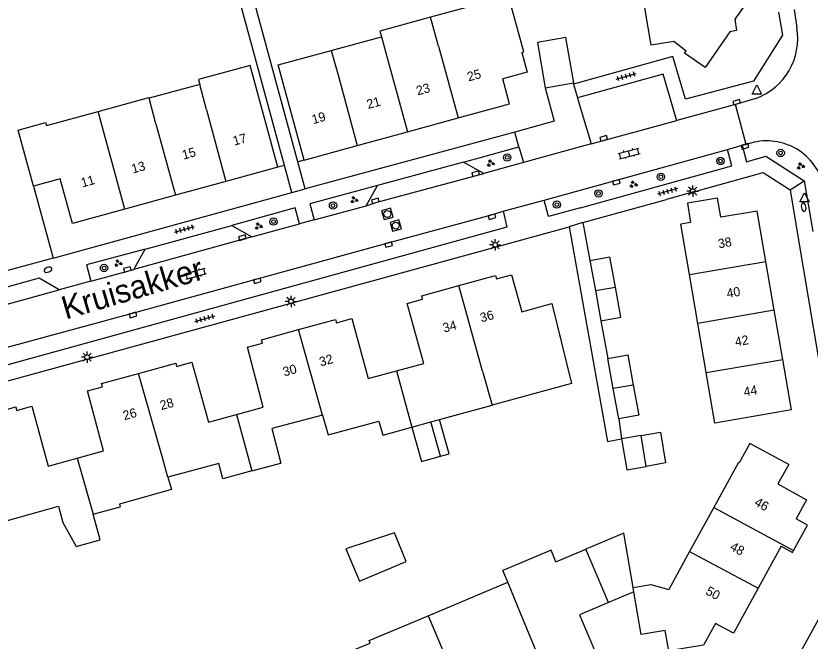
# Model space of a CAD drawing. Extents: x 137999 to 141000, y 397500 to 400501.
# Drawn here: x 138522.6 to 138608.8, y 400375.8 to 400443.6 of the extents above; entities that cross this region are included whole.
import ezdxf

# ---------------------------------------------------------------- set-up
doc = ezdxf.new("R2010")
doc.units = 0
for name, color, linetype in [('gg-afsc-erfafscheiding', 7, 'Continuous'), ('gg-afsc-hekwerk', 7, 'Continuous'), ('gg-afsc-muur', 7, 'Continuous'), ('gg-anno-huisnummerreeks BGT', 7, 'Continuous'), ('gg-anno-openbare ruimte label', 7, 'Continuous'), ('gg-bbg-bijgebouw', 7, 'Continuous'), ('gg-bbg-gedigitaliseerde bebouwing', 7, 'Continuous'), ('gg-bbg-gedigitaliseerde bijgebouw', 7, 'Continuous'), ('gg-bbg-hoofdgebouw', 7, 'Continuous'), ('gg-bbg-luifel en loopbrug', 7, 'Continuous'), ('gg-bbg-tussenscheiding', 7, 'Continuous'), ('gg-knt-verharding', 7, 'Continuous'), ('gg-knt-verharding nz', 7, 'Continuous'), ('gt-grn-weggrens', 7, 'Continuous'), ('gt-symb-boom', 7, 'Continuous'), ('gt-symb-brandkraan', 7, 'Continuous'), ('gt-symb-groenvak', 7, 'Continuous'), ('gt-symb-klinker verharding', 7, 'Continuous'), ('gt-symb-kolk', 7, 'Continuous'), ('gt-symb-lichtmast', 7, 'Continuous'), ('gt-symb-rioolschacht', 7, 'Continuous'), ('gt-symb-tegel verharding', 7, 'Continuous'), ('gt-symb-waterafsluiter', 7, 'Continuous')]:
    doc.layers.add(name, color=color, linetype=linetype)

# ---------------------------------------------------------------- blocks, each defined once
blk = doc.blocks.new('gt0-BR')
at = {"layer": 'gt-symb-brandkraan'}
for centre, radius, start, end in [((-0.244, 0), 0.206, 107.56694, 252.43307), ((0.599, -2.664), 3, 106.89205, 107.56694), ((0, -0.691), 0.938, 73.10799, 106.89205), ((-0.599, -2.664), 3, 72.43309, 73.10799), ((0.244, 0), 0.206, 287.56695, 72.43309), ((0.599, 2.664), 3, 252.43307, 253.10797), ((0, 0.691), 0.938, 253.10797, 286.89206), ((-0.599, 2.664), 3, 286.89206, 287.56695)]:
    blk.add_arc(centre, radius, start, end, dxfattribs=at)
blk = doc.blocks.new('gt0-WAFSL')
at = {"layer": 'gt-symb-waterafsluiter'}
for p, q in [((-0.5, -0.333), (0, 0.667)), ((0, 0.667), (0.5, -0.333)), ((0.5, -0.333), (-0.5, -0.333))]:
    blk.add_line(p, q, dxfattribs=at)
blk = doc.blocks.new('gt0-LMAST')
at = {"layer": 'gt-symb-lichtmast'}
for p, q in [((-0.182, 0.173), (-0.447, 0.438)), ((-0.005, 0.246), (-0.005, 0.621)), ((0.172, 0.173), (0.437, 0.438)), ((-0.255, -0.004), (-0.63, -0.004)), ((-0.182, -0.181), (-0.447, -0.446)), ((-0.005, -0.254), (-0.005, -0.629)), ((0.437, -0.446), (0.172, -0.181)), ((0.245, -0.004), (0.62, -0.004))]:
    blk.add_line(p, q, dxfattribs=at)
blk.add_circle((-0.005, -0.004), 0.25, dxfattribs=at)
blk = doc.blocks.new('gt0-GRVAK')
at = {"layer": 'gt-symb-groenvak'}
for p, q in [((-0.11, 0.189), (-0.228, 0.24)), ((-0.182, 0.153), (0.088, 0.153)), ((-0.091, 0.211), (-0.156, 0.322)), ((-0.047, 0.214), (-0.047, 0.393)), ((-0.004, 0.211), (0.061, 0.322)), ((0.015, 0.189), (0.133, 0.24)), ((0.262, -0.052), (0.197, 0.059)), ((0.305, -0.049), (0.305, 0.13)), ((0.349, -0.052), (0.414, 0.059)), ((-0.245, -0.228), (-0.363, -0.177)), ((-0.318, -0.264), (-0.047, -0.264)), ((-0.226, -0.206), (-0.291, -0.095)), ((-0.183, -0.203), (-0.183, -0.024)), ((-0.139, -0.206), (-0.074, -0.095)), ((-0.12, -0.228), (-0.002, -0.177)), ((0.243, -0.074), (0.125, -0.023)), ((0.17, -0.11), (0.441, -0.11)), ((0.368, -0.074), (0.486, -0.023))]:
    blk.add_line(p, q, dxfattribs=at)
blk = doc.blocks.new('gt0-BOOM')
at = {"layer": 'gt-symb-boom'}
for radius in [0.4, 0.2]:
    blk.add_circle((0, 0), radius, dxfattribs=at)
blk = doc.blocks.new('gt0-KOLK')
at = {"layer": 'gt-symb-kolk'}
blk.add_lwpolyline([(0, 0), (0.375, 0), (0.375, 0.4), (-0.375, 0.4), (-0.375, 0), (0, 0)], dxfattribs=at)
blk = doc.blocks.new('gt0-KL1')
at = {"layer": 'gt-symb-klinker verharding'}
for p, q in [((-1.15, 0.3), (1.15, 0.3)), ((-1, -0.3), (-1, 0.3)), ((-0.5, 0.3), (-0.5, 0.45)), ((0, -0.3), (0, 0.3)), ((0.5, 0.3), (0.5, 0.45)), ((1, -0.3), (1, 0.3)), ((-1.15, -0.3), (1.15, -0.3)), ((-0.5, -0.45), (-0.5, -0.3)), ((0.5, -0.45), (0.5, -0.3))]:
    blk.add_line(p, q, dxfattribs=at)
blk = doc.blocks.new('gt0-TEG1')
at = {"layer": 'gt-symb-tegel verharding'}
for p, q in [((-1.125, 0), (1.125, 0)), ((-0.9, -0.25), (-0.9, 0.25)), ((-0.45, -0.25), (-0.45, 0.25)), ((0, -0.25), (0, 0.25)), ((0.45, -0.25), (0.45, 0.25)), ((0.9, -0.25), (0.9, 0.25))]:
    blk.add_line(p, q, dxfattribs=at)
blk = doc.blocks.new('gt0-RS')
at = {"layer": 'gt-symb-rioolschacht'}
blk.add_lwpolyline([(-0.5, -0.5), (0.5, -0.5), (0.5, 0.5), (-0.5, 0.5)], close=True, dxfattribs=at)
blk.add_circle((0, 0), 0.375, dxfattribs=at)

msp = doc.modelspace()

# ---------------------------------------------------------------- linework, layer by layer
at = {"layer": 'gg-afsc-erfafscheiding'}
for p, q in [((138551.717, 400427.361), (138545.628, 400449.803)), ((138553.187, 400427.756), (138547.103, 400450.181)), ((138593.88, 400439.17), (138583.094, 400436.177)), ((138584.118, 400421.163), (138584.866, 400417.063)), ((138586.061, 400410.509), (138586.809, 400406.409)), ((138588, 400399.869), (138588.292, 400397.68))]:
    msp.add_line(p, q, dxfattribs=at)
msp.add_lwpolyline([(138582.616, 400420.686), (138586.782, 400397.42), (138588.292, 400397.68)], dxfattribs=at)
at = {"layer": 'gg-afsc-hekwerk'}
msp.add_line((138524.513, 400425.112), (138526.643, 400417.316), dxfattribs=at)
msp.add_lwpolyline([(138526.643, 400417.316), (138513.581, 400413.738), (138514.055, 400412.053)], dxfattribs=at)
at = {"layer": 'gg-afsc-muur'}
msp.add_line((138596.274, 400424.528), (138593.198, 400423.676), dxfattribs=at)
at = {"layer": 'gg-bbg-bijgebouw'}
for p, q in [((138580.014, 400435.781), (138583.079, 400436.316)), ((138583.079, 400436.316), (138583.118, 400436.323)), ((138584.866, 400417.063), (138587.032, 400417.456)), ((138584.866, 400417.063), (138585.465, 400413.776)), ((138587.634, 400414.148), (138587.032, 400417.456)), ((138585.465, 400413.776), (138586.061, 400410.509)), ((138588.224, 400410.903), (138587.634, 400414.148)), ((138586.061, 400410.509), (138588.224, 400410.903)), ((138589.641, 400381.101), (138586.883, 400379.933))]:
    msp.add_line(p, q, dxfattribs=at)
at = {"layer": 'gg-bbg-gedigitaliseerde bebouwing'}
for p, q in [((138576.044, 400445.746), (138567.592, 400443.444)), ((138556.812, 400439.821), (138562.261, 400441.3)), ((138542.537, 400436.134), (138537.034, 400434.641)), ((138595.66, 400415.527), (138594.725, 400420.989)), ((138596.569, 400410.224), (138595.66, 400415.527)), ((138597.483, 400404.887), (138596.569, 400410.224)), ((138598.412, 400399.403), (138597.483, 400404.887)), ((138582.863, 400403.718), (138574.249, 400401.357)), ((138568.566, 400399.8), (138574.249, 400401.357)), ((138567.625, 400399.542), (138568.566, 400399.8)), ((138548.2, 400394.217), (138551.336, 400395.072)), ((138548.2, 400394.217), (138545.055, 400393.361)), ((138521.684, 400388.855), (138527.198, 400390.388)), ((138530.985, 400389.513), (138533.908, 400390.315)), ((138598.315, 400390.25), (138595.694, 400385.483)), ((138581.19, 400384.356), (138584.437, 400385.724)), ((138595.694, 400385.483), (138593.425, 400381.354)), ((138575.971, 400382.138), (138575.435, 400383.414)), ((138567.339, 400378.511), (138575.971, 400382.138)), ((138560.914, 400375.811), (138567.339, 400378.511))]:
    msp.add_line(p, q, dxfattribs=at)
for points in [[(138567.592, 400443.444), (138562.084, 400441.943), (138562.261, 400441.3)], [(138553.866, 400427.938), (138551.065, 400438.261), (138556.812, 400439.821)], [(138551.003, 400427.169), (138548.009, 400438.205), (138542.389, 400436.681), (138542.537, 400436.134)], [(138531.505, 400433.221), (138537.014, 400434.716), (138537.034, 400434.641)], [(138525.814, 400432.003), (138525.898, 400431.694), (138531.505, 400433.221)], [(138555.873, 400400.279), (138550.344, 400398.813), (138551.336, 400395.072)], [(138555.873, 400400.279), (138556.463, 400398.12), (138561.988, 400399.628), (138562.402, 400398.111), (138565.565, 400398.978)], [(138602.224, 400397.202), (138601.065, 400395.093), (138600.997, 400395.13), (138598.315, 400390.25)], [(138545.055, 400393.361), (138544.619, 400395.004), (138539.082, 400393.536)], [(138539.082, 400393.536), (138539.46, 400392.195), (138533.828, 400390.607), (138533.908, 400390.315)], [(138527.198, 400390.388), (138527.693, 400388.61), (138529.12, 400386.004), (138531.75, 400386.725), (138530.985, 400389.513)], [(138581.19, 400384.356), (138580.658, 400385.617), (138575.435, 400383.414)], [(138589.564, 400381.553), (138591.496, 400381.881), (138593.425, 400381.354)]]:
    msp.add_lwpolyline(points, dxfattribs=at)
at = {"layer": 'gg-bbg-gedigitaliseerde bijgebouw'}
for p, q in [((138587.401, 400403.161), (138586.809, 400406.409)), ((138588, 400399.869), (138587.401, 400403.161)), ((138568.649, 400395.806), (138567.625, 400399.542)), ((138590.429, 400398.046), (138588.292, 400397.68))]:
    msp.add_line(p, q, dxfattribs=at)
for points in [[(138583.118, 400436.323), (138582.258, 400441.248), (138579.175, 400440.711), (138580.014, 400435.781)], [(138586.809, 400406.409), (138588.971, 400406.805), (138589.568, 400403.532)], [(138589.568, 400403.532), (138590.164, 400400.262), (138588, 400399.869)], [(138565.565, 400398.978), (138566.589, 400395.242), (138568.649, 400395.806)], [(138590.429, 400398.046), (138592.517, 400398.405), (138593.088, 400395.076), (138590.969, 400394.712)], [(138588.292, 400397.68), (138588.863, 400394.351), (138590.969, 400394.712)], [(138558.4, 400385.765), (138559.877, 400382.262), (138564.931, 400384.392), (138563.661, 400387.493), (138558.4, 400385.765)], [(138589.564, 400381.553), (138588.562, 400387.462), (138584.437, 400385.724)]]:
    msp.add_lwpolyline(points, dxfattribs=at)
at = {"layer": 'gg-bbg-hoofdgebouw'}
for p, q in [((138565.096, 400431.022), (138570.593, 400432.531)), ((138559.627, 400429.52), (138565.096, 400431.022)), ((138553.866, 400427.938), (138559.627, 400429.52)), ((138551.003, 400427.169), (138545.383, 400425.624)), ((138545.383, 400425.624), (138539.9, 400424.116)), ((138539.9, 400424.116), (138534.405, 400422.605)), ((138604.87, 400411.641), (138603.954, 400416.953)), ((138605.789, 400406.31), (138604.87, 400411.641)), ((138606.732, 400400.841), (138605.789, 400406.31)), ((138606.732, 400400.841), (138598.412, 400399.403)), ((138606.459, 400394.905), (138602.224, 400397.202)), ((138605.615, 400386.045), (138603.111, 400381.479))]:
    msp.add_line(p, q, dxfattribs=at)
for points in [[(138599.79, 400447.887), (138599.978, 400446.782), (138602.064, 400445.312), (138600.581, 400443.234), (138600.794, 400441.982), (138600.045, 400441.855)], [(138593.965, 400440.822), (138591.53, 400440.408), (138590.51, 400446.428)], [(138577.495, 400439.612), (138577.707, 400439.67), (138576.044, 400445.746)], [(138600.045, 400441.855), (138597.364, 400437.991), (138595.146, 400439.53), (138595.311, 400439.768), (138593.965, 400440.822)], [(138577.495, 400439.612), (138578.081, 400437.471), (138575.42, 400436.742)], [(138570.593, 400432.531), (138576.157, 400434.059), (138575.42, 400436.742)], [(138524.513, 400425.112), (138522.851, 400431.196), (138525.814, 400432.003)], [(138534.405, 400422.605), (138528.732, 400421.045), (138527.396, 400425.905), (138524.513, 400425.112)], [(138603.954, 400416.953), (138603.013, 400422.414), (138599.066, 400421.747), (138598.709, 400423.803), (138595.478, 400423.261), (138595.796, 400421.17), (138594.725, 400420.989)], [(138570.657, 400414.319), (138574.638, 400415.412), (138574.723, 400415.071), (138576.372, 400415.494), (138577.468, 400411.491)], [(138563.881, 400405.075), (138566.857, 400405.888), (138565.06, 400412.396), (138566.721, 400412.834), (138566.618, 400413.21), (138570.657, 400414.319)], [(138577.468, 400411.491), (138580.738, 400412.387), (138582.863, 400403.718)], [(138553.26, 400409.551), (138557.28, 400410.658), (138557.382, 400410.284), (138559.03, 400410.737), (138560.816, 400404.238), (138563.881, 400405.075)], [(138546.514, 400400.326), (138549.431, 400401.119), (138547.704, 400407.634), (138549.353, 400408.071), (138549.249, 400408.447), (138553.26, 400409.551)], [(138535.906, 400404.8), (138539.93, 400405.901), (138540.012, 400405.539), (138541.679, 400406.001), (138543.482, 400399.501), (138546.514, 400400.326)], [(138529.247, 400395.599), (138532.102, 400396.378), (138530.362, 400402.889), (138531.997, 400403.326), (138531.894, 400403.702), (138535.906, 400404.8)], [(138518.563, 400400.061), (138522.568, 400401.162), (138522.671, 400400.786), (138524.311, 400401.239), (138526.106, 400394.742), (138529.247, 400395.599)], [(138606.459, 400394.905), (138605.268, 400392.799), (138608.382, 400391.093), (138607.242, 400389.014)], [(138606.961, 400385.581), (138608.472, 400388.343), (138607.242, 400389.014)], [(138605.615, 400386.045), (138606.845, 400385.37), (138606.961, 400385.581)], [(138598.494, 400377.674), (138597.185, 400375.324), (138593.422, 400374.713), (138593.051, 400376.902), (138590.427, 400376.466), (138589.641, 400381.101)], [(138603.111, 400381.479), (138600.443, 400376.612), (138598.494, 400377.674)], [(138586.883, 400379.933), (138583.742, 400378.603), (138586.374, 400372.387), (138584.794, 400371.721), (138584.946, 400371.362), (138581.126, 400369.748)], [(138558.91, 400374.644), (138561.03, 400375.535), (138560.914, 400375.811)]]:
    msp.add_lwpolyline(points, dxfattribs=at)
at = {"layer": 'gg-bbg-luifel en loopbrug'}
msp.add_lwpolyline([(138568.649, 400395.806), (138569.589, 400396.064), (138568.566, 400399.8)], dxfattribs=at)
at = {"layer": 'gg-bbg-tussenscheiding'}
for p, q in [((138568.458, 400440.294), (138567.592, 400443.444)), ((138568.458, 400440.294), (138570.593, 400432.531)), ((138543.286, 400433.382), (138542.537, 400436.134)), ((138537.781, 400431.873), (138537.034, 400434.641)), ((138543.286, 400433.382), (138545.383, 400425.624)), ((138534.405, 400422.605), (138531.505, 400433.221)), ((138537.781, 400431.873), (138539.9, 400424.116)), ((138595.66, 400415.527), (138603.954, 400416.953)), ((138573.224, 400405.042), (138570.657, 400414.319)), ((138585.465, 400413.776), (138587.634, 400414.148)), ((138604.87, 400411.641), (138596.569, 400410.224)), ((138555.873, 400400.279), (138553.26, 400409.551)), ((138597.483, 400404.887), (138605.789, 400406.31)), ((138563.881, 400405.075), (138565.565, 400398.978)), ((138573.224, 400405.042), (138574.249, 400401.357)), ((138589.568, 400403.532), (138587.401, 400403.161)), ((138546.514, 400400.326), (138548.2, 400394.217)), ((138565.565, 400398.978), (138567.625, 400399.542)), ((138590.969, 400394.712), (138590.429, 400398.046)), ((138529.247, 400395.599), (138530.985, 400389.513)), ((138598.315, 400390.25), (138606.961, 400385.581)), ((138586.883, 400379.933), (138584.437, 400385.724)), ((138595.694, 400385.483), (138603.111, 400381.479)), ((138577.402, 400378.613), (138575.971, 400382.138)), ((138589.641, 400381.101), (138589.564, 400381.553)), ((138567.339, 400378.511), (138569.803, 400372.706)), ((138581.126, 400369.748), (138577.402, 400378.613))]:
    msp.add_line(p, q, dxfattribs=at)
for points in [[(138562.261, 400441.3), (138562.956, 400438.784), (138565.096, 400431.022)], [(138556.812, 400439.821), (138557.505, 400437.288), (138559.627, 400429.52)], [(138539.082, 400393.536), (138538.518, 400395.535), (138535.906, 400404.8)]]:
    msp.add_lwpolyline(points, dxfattribs=at)
at = {"layer": 'gg-knt-verharding'}
for p, q in [((138607.036, 400444.267), (138607.329, 400442.273)), ((138592.834, 400437.247), (138583.533, 400434.682)), ((138594.208, 400432.544), (138592.834, 400437.247)), ((138583.094, 400436.177), (138583.079, 400436.316)), ((138583.533, 400434.682), (138583.542, 400434.651)), ((138583.542, 400434.651), (138584.896, 400430.048)), ((138602.873, 400434.636), (138600.664, 400433.963)), ((138600.664, 400433.963), (138594.298, 400432.237)), ((138601.841, 400429.619), (138600.664, 400433.963)), ((138594.298, 400432.237), (138594.208, 400432.544)), ((138576.717, 400430.983), (138553.964, 400424.816)), ((138584.896, 400430.048), (138584.998, 400429.701)), ((138602.687, 400429.87), (138601.841, 400429.619)), ((138571.139, 400427.729), (138577.153, 400429.372)), ((138577.153, 400429.372), (138577.661, 400427.684)), ((138584.998, 400429.701), (138577.661, 400427.684)), ((138579.914, 400423.594), (138599.804, 400429.08)), ((138599.804, 400429.08), (138601.39, 400429.541)), ((138551.717, 400427.361), (138551.003, 400427.169)), ((138552.519, 400424.405), (138551.717, 400427.361)), ((138553.866, 400427.938), (138553.187, 400427.756)), ((138553.964, 400424.816), (138553.187, 400427.756)), ((138571.139, 400427.729), (138561.832, 400425.181)), ((138573.36, 400426.47), (138571.139, 400427.729)), ((138577.661, 400427.684), (138573.36, 400426.47)), ((138608.118, 400425.685), (138609.071, 400420.192)), ((138560.584, 400422.98), (138561.832, 400425.181)), ((138606.588, 400424.712), (138607.433, 400419.686)), ((138526.643, 400417.316), (138552.519, 400424.405)), ((138554.961, 400421.44), (138560.584, 400422.98)), ((138575.449, 400422.398), (138579.914, 400423.594)), ((138584.118, 400421.163), (138593.198, 400423.676)), ((138554.961, 400421.44), (138553.362, 400421.031)), ((138536.62, 400418.278), (138546.004, 400420.833)), ((138546.004, 400420.833), (138548.192, 400419.596)), ((138548.192, 400419.596), (138553.362, 400421.031)), ((138607.433, 400419.686), (138612.781, 400387.78)), ((138535.377, 400416.069), (138536.62, 400418.278)), ((138530.726, 400414.815), (138535.377, 400416.069)), ((138530.726, 400414.815), (138527.297, 400413.87))]:
    msp.add_line(p, q, dxfattribs=at)
for points in [[(138605.331, 400443.971), (138605.764, 400441.475), (138602.608, 400436.498), (138595.248, 400434.55), (138593.88, 400439.17)], [(138580.014, 400435.781), (138581.002, 400432.144), (138576.717, 400430.983)], [(138583.838, 400422.762), (138600.278, 400427.332), (138599.804, 400429.08)], [(138601.39, 400429.541), (138601.648, 400429.62), (138601.841, 400429.619)], [(138601.39, 400429.541), (138601.864, 400427.764), (138603.961, 400428.365), (138608.118, 400425.685)], [(138596.274, 400424.528), (138603.674, 400426.577), (138606.588, 400424.712)], [(138561.832, 400425.181), (138554.474, 400423.201), (138554.961, 400421.44)], [(138583.838, 400422.762), (138580.378, 400421.805), (138579.914, 400423.594)], [(138575.449, 400422.398), (138575.875, 400420.649), (138515.788, 400404.111), (138512.635, 400403.054), (138512.025, 400404.743)], [(138553.362, 400421.031), (138552.889, 400422.748), (138546.004, 400420.833)], [(138512.228, 400401.102), (138516.275, 400402.51), (138582.616, 400420.686)], [(138536.62, 400418.278), (138530.251, 400416.559), (138530.726, 400414.815)], [(138527.297, 400413.87), (138525.114, 400415.141), (138515.984, 400412.603), (138514.815, 400410.45)], [(138612.781, 400387.78), (138613.297, 400384.699), (138606.021, 400371.491)]]:
    msp.add_lwpolyline(points, dxfattribs=at)
for centre, radius, start, end in [((138600.509, 400441.134), 6.915, 289.99443, 9.48057), ((138604.082, 400423.736), 6.291, 9.90687, 102.81058)]:
    msp.add_arc(centre, radius, start, end, dxfattribs=at)
at = {"layer": 'gg-knt-verharding nz'}
for p, q in [((138584.998, 400429.701), (138594.298, 400432.237)), ((138548.192, 400419.596), (138535.377, 400416.069)), ((138514.815, 400410.45), (138527.297, 400413.87))]:
    msp.add_line(p, q, dxfattribs=at)
for points in [[(138560.584, 400422.98), (138561.652, 400423.325), (138573.36, 400426.47)], [(138512.025, 400404.743), (138515.323, 400405.852), (138521.127, 400407.485), (138535.244, 400411.324), (138562.996, 400418.964), (138574.193, 400421.988), (138575.449, 400422.398)]]:
    msp.add_lwpolyline(points, dxfattribs=at)
at = {"layer": 'gt-grn-weggrens'}
for p, q in [((138583.094, 400436.177), (138583.533, 400434.682)), ((138577.153, 400429.372), (138576.717, 400430.983)), ((138606.588, 400424.712), (138608.118, 400425.685)), ((138552.519, 400424.405), (138553.964, 400424.816)), ((138584.118, 400421.163), (138582.616, 400420.686))]:
    msp.add_line(p, q, dxfattribs=at)

# ---------------------------------------------------------------- block references
at = {"layer": 'gt-symb-boom'}
for p in [(138605.57, 400428.713), (138575.898, 400428.225), (138599.037, 400427.843), (138592.577, 400426.127), (138585.795, 400424.325), (138557, 400423.004), (138581.291, 400423.113), (138550.546, 400421.267), (138532.155, 400416.236)]:
    msp.add_blockref('gt0-BOOM', p, dxfattribs=at)
at = {"layer": 'gt-symb-brandkraan'}
for p, rotation in [((138608.067, 400422.832), -80.09492079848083), ((138526.073, 400416.04), 17.76432337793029)]:
    msp.add_blockref('gt0-BR', p, dxfattribs=dict(at, rotation=rotation))
at = {"layer": 'gt-symb-groenvak'}
for p in [(138574.081, 400427.595), (138607.728, 400427.289), (138589.578, 400425.31), (138559.284, 400423.622), (138548.906, 400420.774), (138533.678, 400416.747)]:
    msp.add_blockref('gt0-GRVAK', p, dxfattribs=at)
at = {"layer": 'gt-symb-klinker verharding'}
for p, rotation in [((138589.13, 400428.659), 14.591956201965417), ((138542.097, 400415.603), 15.370725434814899)]:
    msp.add_blockref('gt0-KL1', p, dxfattribs=dict(at, rotation=rotation))
at = {"layer": 'gt-symb-kolk'}
for p, rotation in [((138600.866, 400434.032), 16.26020471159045), ((138586.429, 400430.106), 15.787947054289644), ((138601.648, 400429.62), -162.9056944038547), ((138572.532, 400426.265), 15.134475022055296), ((138587.695, 400425.738), -164.57402962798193), ((138561.652, 400423.325), 17.873421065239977), ((138574.193, 400421.988), -164.86552497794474), ((138547.227, 400419.328), 15.551724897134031), ((138562.996, 400418.964), -164.6292745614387), ((138534.743, 400415.885), 14.898187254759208), ((138548.718, 400415.036), -164.57402962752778), ((138535.244, 400411.324), -164.81021283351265)]:
    msp.add_blockref('gt0-KOLK', p, dxfattribs=dict(at, rotation=rotation))
at = {"layer": 'gt-symb-lichtmast'}
for p in [(138596.032, 400424.568), (138574.601, 400418.748), (138552.452, 400412.606), (138530.322, 400406.563)]:
    msp.add_blockref('gt0-LMAST', p, dxfattribs=at)
at = {"layer": 'gt-symb-rioolschacht'}
for p, rotation in [((138562.89, 400422.099), -163.4325330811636), ((138563.812, 400420.834), -163.9758903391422)]:
    msp.add_blockref('gt0-RS', p, dxfattribs=dict(at, rotation=rotation))
at = {"layer": 'gt-symb-tegel verharding'}
for p, rotation in [((138588.817, 400437.018), 15.969016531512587), ((138593.281, 400424.552), -164.62927456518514), ((138540.88, 400420.424), 15.370725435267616), ((138543.092, 400410.731), 15.370725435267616)]:
    msp.add_blockref('gt0-TEG1', p, dxfattribs=dict(at, rotation=rotation))
at = {"layer": 'gt-symb-waterafsluiter'}
for p in [(138602.989, 400435.422), (138608.152, 400423.733)]:
    msp.add_blockref('gt0-WAFSL', p, dxfattribs=at)

# ---------------------------------------------------------------- texts
at = {"layer": 'gg-anno-huisnummerreeks BGT'}
for s, rotation, p in [('25', 15.4, (138571.718, 400436.469)), ('23', 15.4, (138566.187, 400434.951)), ('21', 15.4, (138560.807, 400433.473)), ('19', 15.4, (138554.85, 400431.838)), ('17', 15.4, (138546.285, 400429.502)), ('15', 15.4, (138540.771, 400427.986)), ('13', 15.4, (138535.283, 400426.476)), ('11', 15.4, (138529.802, 400424.969)), ('38', 9.8, (138598.864, 400418.361)), ('40', 9.8, (138599.792, 400412.974)), ('36', 15.4, (138573.108, 400410.325)), ('34', 15.4, (138569.063, 400409.214)), ('42', 9.8, (138600.698, 400407.721)), ('32', 15.4, (138555.666, 400405.546)), ('30', 15.4, (138551.717, 400404.459)), ('44', 9.8, (138601.635, 400402.289)), ('28', 15.3, (138538.374, 400400.81)), ('26', 15.3, (138534.356, 400399.711)), ('46', 331.3, (138602.625, 400390.528)), ('48', 331.3, (138599.982, 400385.706)), ('50', 331.3, (138597.34, 400380.887))]:
    msp.add_text(s, height=1, rotation=rotation, dxfattribs=at).set_placement(p)
at = {"layer": 'gg-anno-openbare ruimte label'}
msp.add_text('Kruisakker', height=2.5, rotation=16.3, dxfattribs=at).set_placement((138527.987, 400410.633))

doc.saveas('drawing.dxf')
